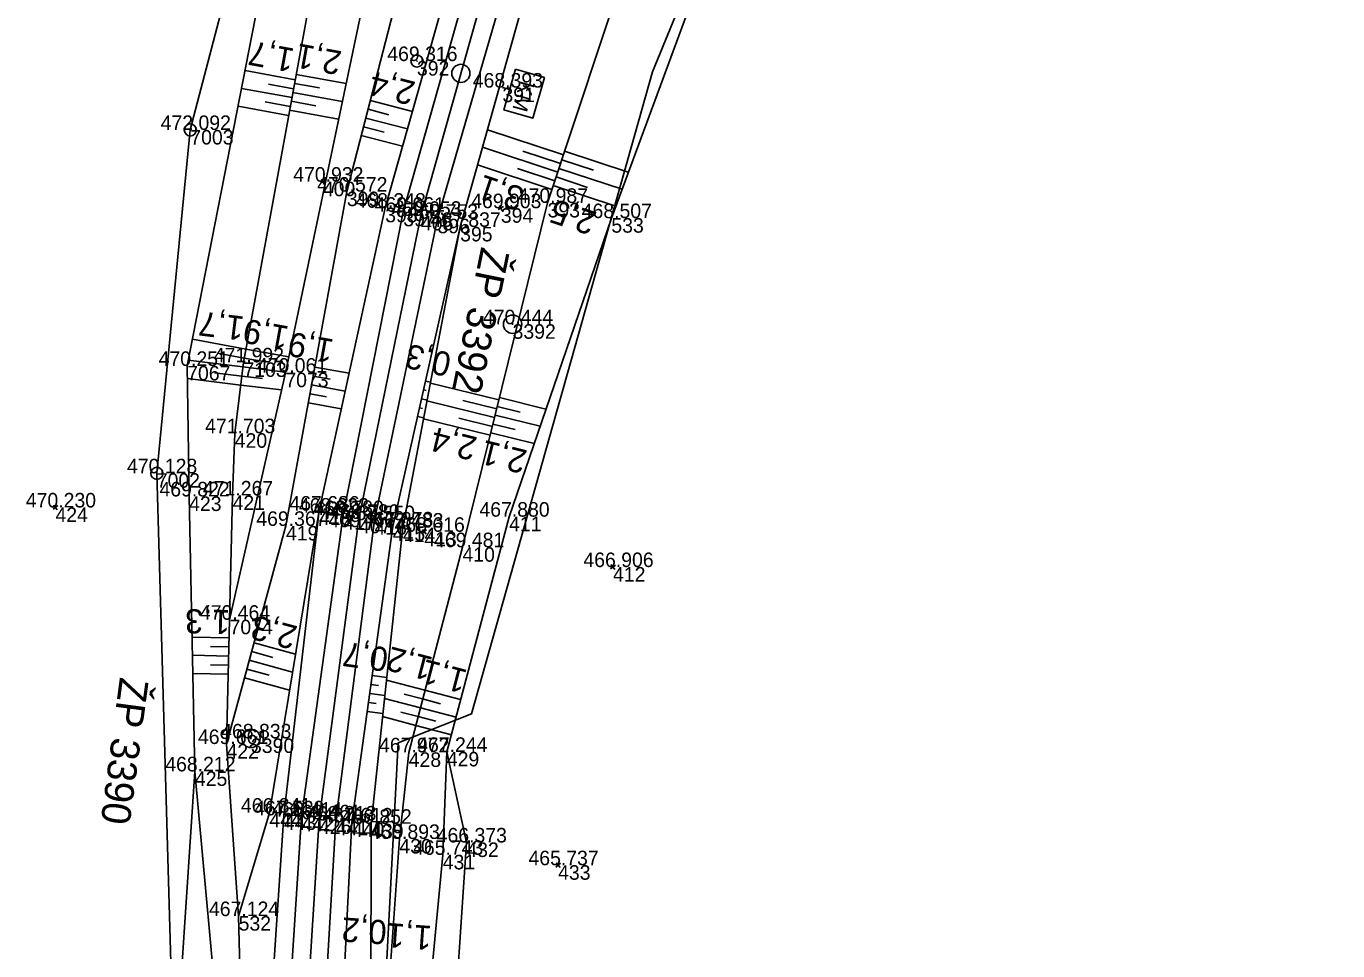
# Model space of a CAD drawing. Extents: x -1234191 to 23050, y -1290331 to -741191.
# Drawn here: x -865131.9 to -865023.6, y -1109601.6 to -1109525.2 of the extents above; entities that cross this region are included whole.
import ezdxf

# ---------------------------------------------------------------- set-up
doc = ezdxf.new("R2010")
doc.units = 0
for name, color, linetype in [('Vrstva 1', 7, 'Continuous'), ('Vrstva 4', 7, 'Continuous'), ('Vrstva 48', 7, 'Continuous'), ('Vrstva 49', 7, 'Continuous'), ('Vrstva 53', 7, 'Continuous'), ('Vrstva 60', 7, 'Continuous'), ('Vrstva 61', 7, 'Continuous'), ('Vrstva 63', 7, 'Continuous'), ('Vrstva 7', 7, 'Continuous')]:
    doc.layers.add(name, color=color, linetype=linetype)

msp = doc.modelspace()

# ---------------------------------------------------------------- linework, layer by layer
at = {"layer": 'Vrstva 1'}
msp.add_lwpolyline([(-864996.36, -1109352.2), (-865010.07, -1109370.72), (-865023.87, -1109389.43), (-865037.45, -1109408.45), (-865050.38, -1109427.81), (-865062.44, -1109447.77), (-865074.05, -1109469.94), (-865084.22, -1109493.35), (-865092.42, -1109516.41), (-865099.29, -1109540.88), (-865104.41, -1109565.9), (-865107.71, -1109590.71), (-865109.28, -1109615.59), (-865109.15, -1109640.46), (-865108.99, -1109644.11), (-865107.54, -1109663.55), (-865104.76, -1109686.42), (-865101.34, -1109709.2), (-865098.14, -1109728.62)], dxfattribs=at)
at = {"layer": 'Vrstva 4'}
for points in [[(-865099.46, -1109728.78), (-865102.8, -1109709.46), (-865106.05, -1109686.69), (-865108.92, -1109663.45), (-865110.37, -1109644.19), (-865110.78, -1109615.56), (-865109.15, -1109590.49), (-865105.71, -1109565.59), (-865100.75, -1109540.54), (-865093.8, -1109515.89), (-865085.57, -1109492.89), (-865075.42, -1109469.27), (-865063.71, -1109447.05), (-865051.77, -1109426.69), (-865038.61, -1109407.59), (-865025.23, -1109388.47), (-865011.31, -1109369.88), (-864997.58, -1109351.34)], [(-864995.03, -1109353.16), (-865008.88, -1109371.61), (-865022.59, -1109390.47), (-865036.06, -1109409.18), (-865049.02, -1109428.3), (-865061.26, -1109448.45), (-865072.75, -1109470.52), (-865082.91, -1109493.9), (-865090.87, -1109516.83), (-865097.92, -1109541.12), (-865103.13, -1109566.01), (-865106.32, -1109590.81), (-865107.79, -1109615.61), (-865106.85, -1109640.78)], [(-865106.51, -1109640.76), (-865106.23, -1109615.62), (-865104.99, -1109590.97), (-865101.62, -1109566.53), (-865096.05, -1109541.79), (-865089.21, -1109517.45), (-865081.24, -1109494.46), (-865071.24, -1109471.23), (-865059.87, -1109449.17), (-865047.8, -1109429.06), (-865034.98, -1109410.06), (-865019.71, -1109387.88), (-865007.87, -1109372.25), (-864994.28, -1109353.87)], [(-865025.23, -1109388.47), (-865039.28, -1109406.97), (-865052.35, -1109426.28), (-865064.75, -1109446.05), (-865077.05, -1109468.96), (-865087.15, -1109492.27), (-865095.22, -1109515.37), (-865102.24, -1109540.21), (-865107.71, -1109565.22), (-865110.61, -1109590.38), (-865112.24, -1109614.6), (-865111.9, -1109641.9), (-865111.44, -1109641.88), (-865111.21, -1109646.91), (-865111.67, -1109646.94), (-865109.87, -1109663.57), (-865107.17, -1109686.81), (-865103.56, -1109709.42), (-865100.53, -1109728.92)]]:
    msp.add_lwpolyline(points, dxfattribs=at)
at = {"layer": 'Vrstva 48'}
for p, q in [((-865109.67, -1109529.65), (-865113.82, -1109528.89)), ((-865109.81, -1109530.38), (-865111.89, -1109530)), ((-865109.73, -1109529.95), (-865107.68, -1109530.32)), ((-865109.59, -1109529.21), (-865105.48, -1109529.96)), ((-865109.94, -1109531.12), (-865114.11, -1109530.36)), ((-865109.87, -1109530.69), (-865105.79, -1109531.43)), ((-865110.22, -1109532.6), (-865114.4, -1109531.83)), ((-865110.08, -1109531.86), (-865112.17, -1109531.48)), ((-865110.14, -1109532.16), (-865106.1, -1109532.9)), ((-865110, -1109531.42), (-865107.97, -1109531.8)), ((-865103.66, -1109532.08), (-865101.93, -1109532.53)), ((-865103.47, -1109531.36), (-865099.99, -1109532.26)), ((-865103.84, -1109532.81), (-865100.4, -1109533.7)), ((-865104.22, -1109534.26), (-865100.81, -1109535.14)), ((-865104.03, -1109533.54), (-865102.32, -1109533.98)), ((-865087.52, -1109535.85), (-865093.8, -1109533.77)), ((-865087.99, -1109537.28), (-865094.21, -1109535.22)), ((-865087.76, -1109536.57), (-865090.88, -1109535.53)), ((-865087.42, -1109535.53), (-865082.16, -1109537.28)), ((-865088.47, -1109538.7), (-865094.61, -1109536.66)), ((-865087.65, -1109536.25), (-865085.04, -1109537.12)), ((-865088.23, -1109537.99), (-865091.32, -1109536.97)), ((-865088.12, -1109537.67), (-865085.53, -1109538.53)), ((-865087.89, -1109536.96), (-865082.68, -1109538.69)), ((-865088.36, -1109538.38), (-865083.2, -1109540.09)), ((-865113.75, -1109551.88), (-865118.17, -1109551.07)), ((-865114, -1109553.36), (-865118.51, -1109552.81)), ((-865113.88, -1109552.62), (-865116.1, -1109552.21)), ((-865113.88, -1109552.62), (-865112.13, -1109552.94)), ((-865113.75, -1109551.88), (-865110.21, -1109552.53)), ((-865114.09, -1109554.11), (-865116.34, -1109553.83)), ((-865114, -1109553.36), (-865110.48, -1109553.79)), ((-865108.05, -1109553.37), (-865105.23, -1109553.88)), ((-865114.18, -1109554.85), (-865118.58, -1109554.31)), ((-865114.18, -1109554.85), (-865110.81, -1109555.26)), ((-865114.09, -1109554.11), (-865112.37, -1109554.32)), ((-865108.32, -1109554.84), (-865105.55, -1109555.35)), ((-865108.18, -1109554.11), (-865106.79, -1109554.36)), ((-865098.92, -1109554.53), (-865098.5, -1109554.62)), ((-865092.85, -1109556.08), (-865098.51, -1109554.69)), ((-865108.45, -1109555.58), (-865107.08, -1109555.83)), ((-865099.25, -1109555.99), (-865098.78, -1109556.1)), ((-865099.08, -1109555.26), (-865098.86, -1109555.31)), ((-865093.21, -1109557.54), (-865098.79, -1109556.16)), ((-865093.03, -1109556.81), (-865095.84, -1109556.12)), ((-865092.81, -1109555.89), (-865088.96, -1109556.84)), ((-865108.59, -1109556.32), (-865105.87, -1109556.81)), ((-865099.41, -1109556.73), (-865099.17, -1109556.78)), ((-865092.99, -1109556.62), (-865091.1, -1109557.08)), ((-865099.58, -1109557.46), (-865099.06, -1109557.57)), ((-865093.57, -1109558.99), (-865099.07, -1109557.64)), ((-865093.39, -1109558.27), (-865096.16, -1109557.58)), ((-865093.34, -1109558.07), (-865091.52, -1109558.52)), ((-865093.17, -1109557.35), (-865089.45, -1109558.26)), ((-865093.53, -1109558.8), (-865089.94, -1109559.69)), ((-865115.14, -1109575.73), (-865118.2, -1109575.66)), ((-865115.16, -1109576.48), (-865116.67, -1109576.44)), ((-865113.07, -1109576.14), (-865109.65, -1109577.07)), ((-865115.18, -1109577.23), (-865118.16, -1109577.16)), ((-865113.47, -1109577.58), (-865109.9, -1109578.56)), ((-865113.27, -1109576.86), (-865111.52, -1109577.34)), ((-865115.21, -1109578.73), (-865118.13, -1109578.66)), ((-865115.19, -1109577.98), (-865116.67, -1109577.94)), ((-865113.67, -1109578.31), (-865111.84, -1109578.8)), ((-865103.32, -1109578.83), (-865102.11, -1109579)), ((-865113.86, -1109579.03), (-865110.14, -1109580.05)), ((-865103.42, -1109579.57), (-865102.8, -1109579.66)), ((-865098.96, -1109580.05), (-865102.13, -1109579.21)), ((-865103.62, -1109581.06), (-865102.98, -1109581.15)), ((-865103.52, -1109580.32), (-865102.27, -1109580.49)), ((-865099.34, -1109581.5), (-865102.29, -1109580.72)), ((-865099.15, -1109580.77), (-865100.68, -1109580.37)), ((-865099.15, -1109580.77), (-865097.67, -1109581.16)), ((-865098.96, -1109580.05), (-865096.01, -1109580.82)), ((-865103.72, -1109581.8), (-865102.43, -1109581.98)), ((-865099.53, -1109582.22), (-865100.95, -1109581.85)), ((-865099.34, -1109581.5), (-865096.39, -1109582.27)), ((-865099.72, -1109582.95), (-865102.46, -1109582.23)), ((-865099.72, -1109582.95), (-865096.77, -1109583.72)), ((-865099.53, -1109582.22), (-865098.05, -1109582.61))]:
    msp.add_line(p, q, dxfattribs=at)
at = {"layer": 'Vrstva 49'}
for p, q in [((-865107.17, -1109537.94), (-865107.6, -1109538.19)), ((-865107.51, -1109537.85), (-865107.26, -1109538.28)), ((-865092.47, -1109540.12), (-865092.91, -1109540.37)), ((-865092.81, -1109540.03), (-865092.57, -1109540.46)), ((-865129.28, -1109564.81), (-865129.68, -1109565.11)), ((-865129.63, -1109564.76), (-865129.33, -1109565.16)), ((-865098.82, -1109566.82), (-865099.21, -1109567.12)), ((-865099.17, -1109566.77), (-865098.86, -1109567.17)), ((-865083.22, -1109569.73), (-865083.62, -1109570.03)), ((-865083.57, -1109569.68), (-865083.27, -1109570.08)), ((-865087.77, -1109594.34), (-865088.14, -1109594.67)), ((-865088.12, -1109594.31), (-865087.79, -1109594.69))]:
    msp.add_line(p, q, dxfattribs=at)
for points in [[(-865102.31, -1109644.4), (-865097.49, -1109593.64), (-865097.15, -1109585.14), (-865092.01, -1109565.72), (-865083.56, -1109541.07), (-865074.4, -1109516.31), (-865063.95, -1109493.53), (-865051.76, -1109467.58), (-865037.51, -1109443.13), (-865010.2, -1109397.69), (-864999.14, -1109378.22), (-864986.67, -1109358.17), (-864976.22, -1109337.91)], [(-865107.08, -1109643.27), (-865103.34, -1109641.31), (-865102.02, -1109605.81), (-865101.07, -1109592.33), (-865100.3, -1109585.18), (-865095.86, -1109568.24), (-865088.83, -1109539.81), (-865082.03, -1109519.31), (-865074.57, -1109497.95), (-865063.82, -1109473.56), (-865053.39, -1109452.58), (-865044.71, -1109431.09), (-865032.64, -1109411.74), (-865027.82, -1109409.46), (-865004.52, -1109374.96), (-864992.48, -1109354.8)], [(-865096.05, -1109541.79), (-865089.21, -1109517.45), (-865081.24, -1109494.46), (-865071.24, -1109471.23), (-865059.87, -1109449.17), (-865047.8, -1109429.06), (-865034.98, -1109410.06), (-865021.19, -1109391.64), (-865004.52, -1109374.96)], [(-865039.79, -1109386.22), (-865053.81, -1109398.32), (-865078.3, -1109433.89), (-865091.93, -1109462.98), (-865104.82, -1109493.29), (-865111.43, -1109516.69), (-865118.6, -1109553.27), (-865118.44, -1109564.05)], [(-865115.35, -1109584.49), (-865110.44, -1109566.48), (-865105.41, -1109538.88), (-865099.66, -1109516.59), (-865091.53, -1109491.21), (-865084.2, -1109472.92), (-865069.44, -1109441.49), (-865058.43, -1109423.28), (-865041.97, -1109403.81), (-865028.51, -1109386.64)], [(-865114.35, -1109598.7), (-865111.81, -1109590.16), (-865107.71, -1109565.22), (-865102.24, -1109540.21), (-865095.22, -1109515.37), (-865087.15, -1109492.27), (-865077.05, -1109468.96), (-865065.51, -1109446.12), (-865053.92, -1109425.41), (-865040.15, -1109405.1), (-865028.51, -1109386.64)], [(-865033.23, -1109387.87), (-865042.21, -1109398.69), (-865072.47, -1109436.98), (-865086.47, -1109465.79), (-865095.96, -1109495.67), (-865103.88, -1109522.32), (-865110.49, -1109553.83), (-865115.1, -1109574.23)], [(-865038.54, -1109390.1), (-865050.12, -1109400.09), (-865075.16, -1109435.4), (-865088.83, -1109463.87), (-865100.42, -1109494.68), (-865107.62, -1109518.43), (-865113.95, -1109552.98), (-865114.67, -1109558.83)], [(-865106.46, -1109641.8), (-865106.51, -1109640.76), (-865106.23, -1109615.62), (-865104.99, -1109590.97), (-865101.62, -1109566.53), (-865096.05, -1109541.79)], [(-865106.46, -1109641.8), (-865104.1, -1109640.86), (-865104.16, -1109640.34), (-865103.57, -1109640.27), (-865103.34, -1109641.31), (-865103.72, -1109615.3), (-865103.44, -1109606.15), (-865103.4, -1109591.08), (-865100.78, -1109566.62), (-865096.05, -1109541.79)], [(-865111.89, -1109642.24), (-865111.9, -1109641.9), (-865112.7, -1109628.25), (-865113.31, -1109628.27), (-865113.39, -1109627.64), (-865112.63, -1109627.62), (-865113.92, -1109615.58), (-865114.35, -1109598.7), (-865115.35, -1109584.49), (-865114.85, -1109563.97), (-865114.67, -1109558.83)], [(-865116.27, -1109642.91), (-865116.47, -1109638.91), (-865115.78, -1109610.49), (-865117.96, -1109586.75), (-865118.44, -1109564.05)], [(-865096.34, -1109604.95), (-865095.54, -1109592.62), (-865097.15, -1109585.14)], [(-865129.69, -1109632.76), (-865119.81, -1109639.11), (-865119.39, -1109608.33), (-865117.96, -1109586.75)]]:
    msp.add_lwpolyline(points, dxfattribs=at)
at = {"layer": 'Vrstva 53'}
for p, q in [((-865118.33, -1109533.74), (-865118.36, -1109533.84)), ((-865121.1, -1109562.09), (-865121.12, -1109562.18))]:
    msp.add_line(p, q, dxfattribs=at)
for points in [[(-864967.77, -1109321.15), (-865009.64, -1109381.5), (-865017.07, -1109399.67), (-865034.88, -1109431.45), (-865055.67, -1109469.31), (-865080.16, -1109528.98), (-865095.11, -1109582.01), (-865101.16, -1109584.38), (-865103.14, -1109621.74), (-865100.25, -1109665.57), (-865087.04, -1109733.37)], [(-865107.27, -1109726.91), (-865118.55, -1109651.6), (-865121.11, -1109562.14), (-865118.34, -1109533.79), (-865108.94, -1109497.87), (-865096.22, -1109463.11), (-865076.12, -1109424.73), (-865059.25, -1109404.78), (-865043.66, -1109387.39), (-865019.99, -1109376.51), (-864993.23, -1109340.35)]]:
    msp.add_lwpolyline(points, dxfattribs=at)
for centre in [(-865118.34, -1109533.79), (-865121.11, -1109562.14)]:
    msp.add_circle(centre, 0.499, dxfattribs=at)
at = {"layer": 'Vrstva 60'}
for p, q in [((-865099.62, -1109528.1), (-865099.62, -1109528.1)), ((-865092.56, -1109530.29), (-865092.56, -1109530.29)), ((-865118.34, -1109533.79), (-865118.34, -1109533.79)), ((-865107.39, -1109538.06), (-865107.39, -1109538.06)), ((-865105.41, -1109538.88), (-865105.41, -1109538.88)), ((-865088.83, -1109539.81), (-865088.83, -1109539.81)), ((-865102.24, -1109540.21), (-865102.24, -1109540.21)), ((-865100.75, -1109540.54), (-865100.75, -1109540.54)), ((-865099.29, -1109540.88), (-865099.29, -1109540.88)), ((-865092.69, -1109540.25), (-865092.69, -1109540.25)), ((-865097.92, -1109541.12), (-865097.92, -1109541.12)), ((-865096.05, -1109541.79), (-865096.05, -1109541.79)), ((-865083.56, -1109541.07), (-865083.56, -1109541.07)), ((-865091.72, -1109549.83), (-865091.72, -1109549.83)), ((-865118.6, -1109553.27), (-865118.6, -1109553.27)), ((-865113.95, -1109552.98), (-865113.95, -1109552.98)), ((-865110.49, -1109553.83), (-865110.49, -1109553.83)), ((-865114.67, -1109558.83), (-865114.67, -1109558.83)), ((-865121.11, -1109562.14), (-865121.11, -1109562.14)), ((-865118.44, -1109564.05), (-865118.44, -1109564.05)), ((-865114.85, -1109563.97), (-865114.85, -1109563.97)), ((-865129.48, -1109564.96), (-865129.48, -1109564.96)), ((-865107.71, -1109565.22), (-865107.71, -1109565.22)), ((-865106.93, -1109565.39), (-865106.93, -1109565.39)), ((-865105.71, -1109565.59), (-865105.71, -1109565.59)), ((-865104.41, -1109565.9), (-865104.41, -1109565.9)), ((-865092.01, -1109565.72), (-865092.01, -1109565.72)), ((-865110.44, -1109566.48), (-865110.44, -1109566.48)), ((-865103.13, -1109566.01), (-865103.13, -1109566.01)), ((-865101.62, -1109566.53), (-865101.62, -1109566.53)), ((-865100.78, -1109566.62), (-865100.78, -1109566.62)), ((-865099.01, -1109566.97), (-865099.01, -1109566.97)), ((-865095.86, -1109568.24), (-865095.86, -1109568.24)), ((-865083.42, -1109569.88), (-865083.42, -1109569.88)), ((-865115.1, -1109574.23), (-865115.1, -1109574.23)), ((-865113.33, -1109584.03), (-865113.33, -1109584.03)), ((-865115.35, -1109584.49), (-865115.35, -1109584.49)), ((-865100.3, -1109585.18), (-865100.3, -1109585.18)), ((-865097.15, -1109585.14), (-865097.15, -1109585.14)), ((-865117.96, -1109586.75), (-865117.96, -1109586.75)), ((-865111.81, -1109590.16), (-865111.81, -1109590.16)), ((-865110.61, -1109590.38), (-865110.61, -1109590.38)), ((-865109.15, -1109590.49), (-865109.15, -1109590.49)), ((-865107.71, -1109590.71), (-865107.71, -1109590.71)), ((-865106.32, -1109590.81), (-865106.32, -1109590.81)), ((-865104.99, -1109590.97), (-865104.99, -1109590.97)), ((-865103.4, -1109591.08), (-865103.4, -1109591.08)), ((-865101.07, -1109592.33), (-865101.07, -1109592.33)), ((-865095.54, -1109592.62), (-865095.54, -1109592.62)), ((-865097.49, -1109593.64), (-865097.49, -1109593.64)), ((-865087.96, -1109594.5), (-865087.96, -1109594.5)), ((-865114.35, -1109598.7), (-865114.35, -1109598.7))]:
    msp.add_line(p, q, dxfattribs=at)
at = {"layer": 'Vrstva 63'}
for p, q in [((-865091.71, -1109549.78), (-865091.73, -1109549.88)), ((-865113.33, -1109583.98), (-865113.34, -1109584.08))]:
    msp.add_line(p, q, dxfattribs=at)
for centre in [(-865091.72, -1109549.83), (-865113.33, -1109584.03)]:
    msp.add_circle(centre, 0.756, dxfattribs=at)
at = {"layer": 'Vrstva 7'}
for p, q in [((-865099.6, -1109528.05), (-865099.63, -1109528.15)), ((-865092.56, -1109530.29), (-865091.96, -1109530.46)), ((-865106.44, -1109565.46), (-865107.43, -1109565.33)), ((-865106.87, -1109564.9), (-865107, -1109565.89))]:
    msp.add_line(p, q, dxfattribs=at)
msp.add_lwpolyline([(-865091.48, -1109528.78), (-865089.09, -1109529.45), (-865090.04, -1109532.81), (-865092.43, -1109532.14)], close=True, dxfattribs=at)
for centre, radius in [((-865099.62, -1109528.1), 0.5), ((-865095.99, -1109529.12), 0.75)]:
    msp.add_circle(centre, radius, dxfattribs=at)

# ---------------------------------------------------------------- texts
at = {"layer": 'Vrstva 48'}
for s, rotation, p in [('1,7', 169.6177, (-865109.65, -1109527.09)), ('2,1', 169.6177, (-865105.74, -1109527.31)), ('2,4', 165.534, (-865099.64, -1109529.85)), ('3,1', 161.6338, (-865090.61, -1109538.63)), ('2,5', 161.6338, (-865084.67, -1109540.62)), ('1,7', 173.0123, (-865113.81, -1109549.21)), ('1,9', 169.6177, (-865110.1, -1109550.03)), ('1,9', 169.6796, (-865106.39, -1109551.11)), ('0,3', 167.3188, (-865096.66, -1109552.25)), ('2,4', 166.1275, (-865094.54, -1109559.19)), ('2,1', 166.1275, (-865090.41, -1109560.27)), ('1,3', 178.604, (-865115.03, -1109573.43)), ('2,3', 164.7303, (-865109.39, -1109574.8)), ('0,7', 172.1603, (-865101.9, -1109576.56)), ('1,2', 165.2859, (-865098.19, -1109577.36)), ('1,1', 165.2859, (-865095.35, -1109578.41)), ('0,2', 176.0071, (-865102.06, -1109599.06)), ('1,1', 176.0071, (-865098.34, -1109599.52))]:
    msp.add_text(s, height=2, rotation=rotation, dxfattribs=at).set_placement(p)
at = {"layer": 'Vrstva 60'}
for s, p in [('392', (-865099.62, -1109529.3)), ('391', (-865092.56, -1109531.49)), ('7003', (-865118.34, -1109534.99)), ('400', (-865107.39, -1109539.26)), ('399', (-865105.41, -1109540.08)), ('393', (-865088.83, -1109541.01)), ('398', (-865102.24, -1109541.41)), ('397', (-865100.75, -1109541.74)), ('405', (-865099.29, -1109542.08)), ('394', (-865092.69, -1109541.45)), ('396', (-865097.92, -1109542.32)), ('395', (-865096.05, -1109542.99)), ('533', (-865083.56, -1109542.27)), ('3392', (-865091.72, -1109551.03)), ('7067', (-865118.6, -1109554.47)), ('7103', (-865113.95, -1109554.18)), ('7073', (-865110.49, -1109555.03)), ('420', (-865114.67, -1109560.03)), ('7002', (-865121.11, -1109563.33)), ('423', (-865118.44, -1109565.25)), ('421', (-865114.85, -1109565.17)), ('424', (-865129.48, -1109566.16)), ('418', (-865107.71, -1109566.42)), ('409', (-865106.93, -1109566.59)), ('417', (-865105.71, -1109566.79)), ('407', (-865104.41, -1109567.09)), ('411', (-865092.01, -1109566.92)), ('419', (-865110.44, -1109567.68)), ('416', (-865103.13, -1109567.21)), ('415', (-865101.62, -1109567.73)), ('414', (-865100.78, -1109567.82)), ('413', (-865099.01, -1109568.17)), ('410', (-865095.86, -1109569.44)), ('412', (-865083.42, -1109571.08)), ('7074', (-865115.1, -1109575.43)), ('3390', (-865113.33, -1109585.23)), ('422', (-865115.35, -1109585.69)), ('428', (-865100.3, -1109586.38)), ('429', (-865097.15, -1109586.34)), ('425', (-865117.96, -1109587.95)), ('444', (-865111.81, -1109591.36)), ('443', (-865110.61, -1109591.58)), ('442', (-865109.15, -1109591.69)), ('426', (-865107.71, -1109591.91)), ('441', (-865106.32, -1109592.02)), ('440', (-865104.99, -1109592.17)), ('439', (-865103.4, -1109592.28)), ('430', (-865101.07, -1109593.53)), ('432', (-865095.54, -1109593.82)), ('431', (-865097.49, -1109594.84)), ('433', (-865087.96, -1109595.7)), ('532', (-865114.35, -1109599.9))]:
    msp.add_text(s, height=1.2, dxfattribs=at).set_placement(p)
at = {"layer": 'Vrstva 61'}
for s, p in [('469.316', (-865102.07, -1109528.1)), ('468.393', (-865095.01, -1109530.29)), ('472.092', (-865120.79, -1109533.79)), ('470.932', (-865109.84, -1109538.06)), ('470.572', (-865107.86, -1109538.88)), ('470.987', (-865091.29, -1109539.81)), ('468.348', (-865104.69, -1109540.21)), ('469.061', (-865103.11, -1109540.54)), ('469.053', (-865101.74, -1109540.88)), ('468.753', (-865100.37, -1109541.12)), ('469.903', (-865095.14, -1109540.25)), ('468.507', (-865086.01, -1109541.07)), ('467.837', (-865098.5, -1109541.79)), ('470.444', (-865094.17, -1109549.83)), ('471.992', (-865116.4, -1109552.98)), ('470.251', (-865120.96, -1109553.27)), ('470.061', (-865112.84, -1109553.83)), ('471.703', (-865117.12, -1109558.83)), ('470.128', (-865123.57, -1109562.14)), ('470.230', (-865131.93, -1109564.96)), ('469.822', (-865120.89, -1109564.05)), ('471.267', (-865117.3, -1109563.97)), ('467.686', (-865110.16, -1109565.22)), ('468.623', (-865109.38, -1109565.39)), ('468.780', (-865108.16, -1109565.59)), ('468.780', (-865106.86, -1109565.9)), ('468.550', (-865105.58, -1109566.01)), ('467.880', (-865094.46, -1109565.72)), ('469.367', (-865112.89, -1109566.48)), ('467.878', (-865104.07, -1109566.53)), ('467.433', (-865103.23, -1109566.62)), ('468.616', (-865101.47, -1109566.97)), ('469.481', (-865098.21, -1109568.24)), ('466.906', (-865085.87, -1109569.88)), ('470.464', (-865117.55, -1109574.23)), ('469.661', (-865117.71, -1109584.49)), ('468.833', (-865115.79, -1109584.03)), ('467.972', (-865102.75, -1109585.18)), ('467.244', (-865099.6, -1109585.14)), ('468.212', (-865120.41, -1109586.75)), ('466.841', (-865114.16, -1109590.16)), ('467.539', (-865113.06, -1109590.38)), ('468.414', (-865111.6, -1109590.49)), ('468.461', (-865110.06, -1109590.71)), ('468.213', (-865108.77, -1109590.81)), ('467.612', (-865107.43, -1109590.97)), ('466.852', (-865105.85, -1109591.08)), ('466.893', (-865103.53, -1109592.33)), ('466.373', (-865097.99, -1109592.62)), ('465.743', (-865099.94, -1109593.64)), ('465.737', (-865090.41, -1109594.5)), ('467.124', (-865116.8, -1109598.7))]:
    msp.add_text(s, height=1.2, dxfattribs=at).set_placement(p)
at = {"layer": 'Vrstva 63'}
for s, rotation, p in [('ŽP 3392', 258.43, (-865094.3, -1109543.38)), ('ŽP 3390', 262.4312, (-865124.15, -1109578.92))]:
    msp.add_text(s, height=2.4, rotation=rotation, dxfattribs=at).set_placement(p)
at = {"layer": 'Vrstva 7'}
msp.add_text('KM', height=1.247, rotation=254.3333, dxfattribs=at).set_placement((-865091.08, -1109529.65))

doc.saveas('drawing.dxf')
